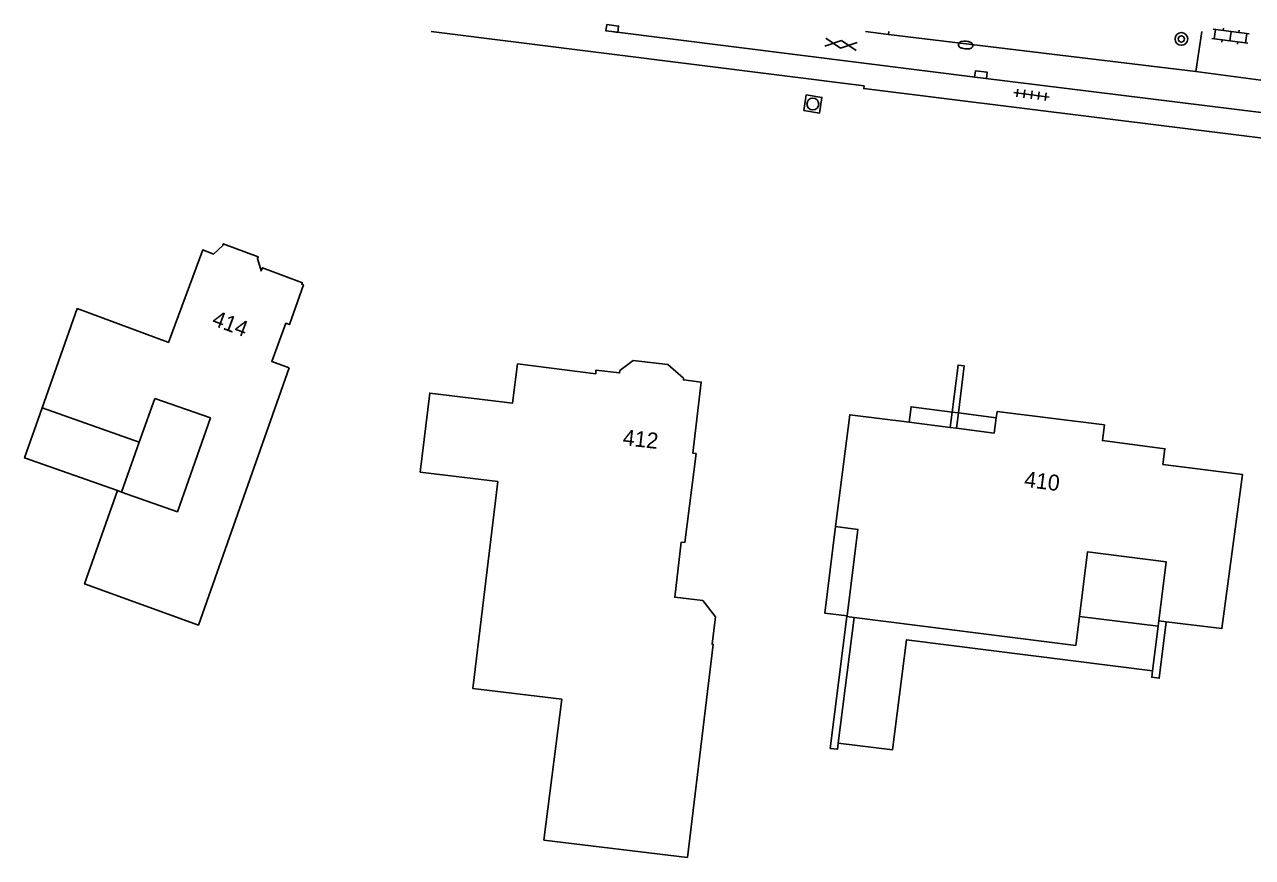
# Model space of a CAD drawing. Extents: x 131000 to 133013, y 393000 to 396501.
# Drawn here: x 131783.6 to 131861, y 396447.9 to 396500.4 of the extents above; entities that cross this region are included whole.
import ezdxf

# ---------------------------------------------------------------- set-up
doc = ezdxf.new("R2010")
doc.units = 0
for name, color, linetype in [('gg-afsc-muur', 7, 'Continuous'), ('gg-anno-huisnummerreeks BGT', 7, 'Continuous'), ('gg-bbg-gedigitaliseerde bebouwing', 7, 'Continuous'), ('gg-bbg-hoofdgebouw', 7, 'Continuous'), ('gg-bbg-luifel en loopbrug', 7, 'Continuous'), ('gg-bbg-onder overbouw', 7, 'Continuous'), ('gg-bbg-pand overbouw', 7, 'Continuous'), ('gg-knt-verharding', 7, 'Continuous'), ('gt-symb-boom', 7, 'Continuous'), ('gt-symb-brandkraan', 7, 'Continuous'), ('gt-symb-gesloten verharding', 7, 'Continuous'), ('gt-symb-klinker verharding', 7, 'Continuous'), ('gt-symb-kolk', 7, 'Continuous'), ('gt-symb-rioolschacht', 7, 'Continuous'), ('gt-symb-tegel verharding', 7, 'Continuous')]:
    doc.layers.add(name, color=color, linetype=linetype)

# ---------------------------------------------------------------- blocks, each defined once
blk = doc.blocks.new('gt0-TEG1')
at = {"layer": 'gt-symb-tegel verharding'}
for p, q in [((-1.125, 0), (1.125, 0)), ((-0.9, -0.25), (-0.9, 0.25)), ((-0.45, -0.25), (-0.45, 0.25)), ((0, -0.25), (0, 0.25)), ((0.45, -0.25), (0.45, 0.25)), ((0.9, -0.25), (0.9, 0.25))]:
    blk.add_line(p, q, dxfattribs=at)
blk = doc.blocks.new('gt0-KOLK')
at = {"layer": 'gt-symb-kolk'}
blk.add_lwpolyline([(0, 0), (0.375, 0), (0.375, 0.4), (-0.375, 0.4), (-0.375, 0), (0, 0)], dxfattribs=at)
blk = doc.blocks.new('gt0-BOOM')
at = {"layer": 'gt-symb-boom'}
for radius in [0.4, 0.2]:
    blk.add_circle((0, 0), radius, dxfattribs=at)
blk = doc.blocks.new('gt0-KL1')
at = {"layer": 'gt-symb-klinker verharding'}
for p, q in [((-1.15, 0.3), (1.15, 0.3)), ((-1, -0.3), (-1, 0.3)), ((-0.5, 0.3), (-0.5, 0.45)), ((0, -0.3), (0, 0.3)), ((0.5, 0.3), (0.5, 0.45)), ((1, -0.3), (1, 0.3)), ((-1.15, -0.3), (1.15, -0.3)), ((-0.5, -0.45), (-0.5, -0.3)), ((0.5, -0.45), (0.5, -0.3))]:
    blk.add_line(p, q, dxfattribs=at)
blk = doc.blocks.new('gt0-RS')
at = {"layer": 'gt-symb-rioolschacht'}
blk.add_lwpolyline([(-0.5, -0.5), (0.5, -0.5), (0.5, 0.5), (-0.5, 0.5)], close=True, dxfattribs=at)
blk.add_circle((0, 0), 0.375, dxfattribs=at)
blk = doc.blocks.new('gt0-GESVH1')
at = {"layer": 'gt-symb-gesloten verharding'}
for p, q in [((-0.992, -0.261), (0.008, 0.239)), ((0.008, -0.261), (-0.992, 0.239)), ((0.008, 0.239), (1.008, -0.261)), ((1.008, 0.239), (0.008, -0.261))]:
    blk.add_line(p, q, dxfattribs=at)
blk = doc.blocks.new('gt0-BR')
at = {"layer": 'gt-symb-brandkraan'}
for centre, radius, start, end in [((-0.244, 0), 0.206, 107.56694, 252.43307), ((0.599, -2.664), 3, 106.89205, 107.56694), ((0, -0.691), 0.938, 73.10799, 106.89205), ((-0.599, -2.664), 3, 72.43309, 73.10799), ((0.244, 0), 0.206, 287.56695, 72.43309), ((0.599, 2.664), 3, 252.43307, 253.10797), ((0, 0.691), 0.938, 253.10797, 286.89206), ((-0.599, 2.664), 3, 286.89206, 287.56695)]:
    blk.add_arc(centre, radius, start, end, dxfattribs=at)

msp = doc.modelspace()

# ---------------------------------------------------------------- linework, layer by layer
at = {"layer": 'gg-afsc-muur'}
for p, q in [((131842.07, 396476.006), (131841.947, 396475.031)), ((131842.336, 396474.982), (131842.459, 396475.955)), ((131855.091, 396462.845), (131855.048, 396462.499))]:
    msp.add_line(p, q, dxfattribs=at)
for points in [[(131842.459, 396475.955), (131842.834, 396478.92), (131842.445, 396478.97), (131842.07, 396476.006)], [(131835.437, 396463.121), (131834.384, 396454.8), (131834.841, 396454.742), (131834.891, 396455.138)], [(131854.701, 396459.691), (131854.651, 396459.285), (131855.126, 396459.224), (131855.567, 396462.786)]]:
    msp.add_lwpolyline(points, dxfattribs=at)
at = {"layer": 'gg-bbg-gedigitaliseerde bebouwing'}
for p, q in [((131784.692, 396476.266), (131786.9, 396482.54)), ((131794.548, 396462.572), (131800.26, 396478.8)), ((131790.81, 396474.113), (131791.788, 396476.87)), ((131790.81, 396474.113), (131784.692, 396476.266)), ((131789.441, 396471.054), (131789.7, 396470.962))]:
    msp.add_line(p, q, dxfattribs=at)
for points in [[(131789.7, 396470.962), (131793.221, 396469.723), (131795.301, 396475.633), (131791.788, 396476.87)], [(131816.314, 396449.014), (131817.452, 396457.897), (131811.849, 396458.575), (131813.43, 396471.621), (131808.529, 396472.215)], [(131789.441, 396471.054), (131787.368, 396465.165), (131794.548, 396462.572)]]:
    msp.add_lwpolyline(points, dxfattribs=at)
at = {"layer": 'gg-bbg-hoofdgebouw'}
for p, q in [((131792.615, 396480.413), (131786.9, 396482.54)), ((131835.441, 396463.149), (131835.437, 396463.121)), ((131835.437, 396463.121), (131835.894, 396463.063)), ((131855.567, 396462.786), (131855.091, 396462.845))]:
    msp.add_line(p, q, dxfattribs=at)
for points in [[(131800.26, 396478.8), (131799.17, 396479.2), (131800.06, 396481.61), (131800.28, 396481.52), (131801.16, 396484.02), (131801.06, 396484.06), (131801.1, 396484.16), (131798.58, 396485.1), (131798.5, 396484.91), (131798.27, 396485.68), (131798.31, 396485.8), (131796.11, 396486.62), (131796.08, 396486.5), (131795.49, 396485.97), (131794.82, 396486.23), (131792.65, 396480.4), (131792.615, 396480.413)], [(131816.314, 396449.014), (131825.379, 396447.924), (131826.995, 396461.36), (131826.935, 396461.367), (131827.152, 396463.101), (131826.343, 396464.116), (131824.574, 396464.327), (131824.99, 396467.812), (131825.208, 396467.786), (131825.919, 396473.385), (131825.709, 396473.42), (131826.246, 396477.894), (131825.125, 396478.029), (131825.131, 396478.135), (131824.143, 396479.006), (131821.946, 396479.252), (131821.118, 396478.618), (131821.102, 396478.479), (131819.611, 396478.646), (131819.607, 396478.426), (131814.672, 396479.053), (131814.358, 396476.573), (131809.131, 396477.203), (131808.529, 396472.215)], [(131839.353, 396475.359), (131835.613, 396475.832), (131834.722, 396468.783)], [(131844.846, 396475.643), (131844.903, 396476.039), (131851.665, 396475.194), (131851.542, 396474.207), (131855.488, 396473.696), (131855.359, 396472.704), (131860.381, 396472.068), (131859.078, 396462.352), (131855.567, 396462.786)], [(131834.722, 396468.783), (131836.13, 396468.605), (131835.441, 396463.149)], [(131850.091, 396463.112), (131850.6, 396467.189), (131855.552, 396466.559), (131855.091, 396462.845)], [(131835.894, 396463.063), (131849.864, 396461.296), (131850.091, 396463.112)]]:
    msp.add_lwpolyline(points, dxfattribs=at)
at = {"layer": 'gg-bbg-luifel en loopbrug'}
for p, q in [((131790.81, 396474.113), (131789.7, 396470.962)), ((131834.891, 396455.138), (131835.894, 396463.063)), ((131850.091, 396463.112), (131855.048, 396462.499)), ((131855.048, 396462.499), (131854.701, 396459.691))]:
    msp.add_line(p, q, dxfattribs=at)
for points in [[(131784.692, 396476.266), (131783.583, 396473.116), (131789.441, 396471.054)], [(131834.722, 396468.783), (131834.032, 396463.327), (131835.441, 396463.149)], [(131854.701, 396459.691), (131839.185, 396461.638), (131838.305, 396454.706), (131834.891, 396455.138)]]:
    msp.add_lwpolyline(points, dxfattribs=at)
at = {"layer": 'gg-bbg-onder overbouw'}
for p, q in [((131841.947, 396475.031), (131839.353, 396475.359)), ((131842.336, 396474.982), (131841.947, 396475.031))]:
    msp.add_line(p, q, dxfattribs=at)
msp.add_lwpolyline([(131842.336, 396474.982), (131844.707, 396474.682), (131844.846, 396475.643)], dxfattribs=at)
at = {"layer": 'gg-bbg-pand overbouw'}
for p, q in [((131842.459, 396475.955), (131842.07, 396476.006)), ((131844.846, 396475.643), (131842.459, 396475.955))]:
    msp.add_line(p, q, dxfattribs=at)
msp.add_lwpolyline([(131842.07, 396476.006), (131839.478, 396476.345), (131839.353, 396475.359)], dxfattribs=at)
at = {"layer": 'gg-knt-verharding'}
for p, q in [((131836.605, 396500), (131838.052, 396499.81)), ((131838.052, 396499.81), (131838.076, 396500)), ((131857.435, 396497.47), (131838.052, 396499.81)), ((131857.435, 396497.47), (131857.802, 396500)), ((131861.541, 396496.93), (131857.435, 396497.47))]:
    msp.add_line(p, q, dxfattribs=at)
for points in [[(131809.219, 396500), (131836.511, 396496.565), (131836.491, 396496.406), (131919.747, 396486.048), (131949.018, 396482.302), (131977.231, 396478.776)], [(131820.614, 396500), (131843.857, 396497.076), (131865.117, 396494.445), (131890.232, 396491.306), (131911.839, 396488.586), (131930.37, 396486.28), (131958.306, 396482.758), (131977.977, 396480.331), (131982.404, 396479.713)]]:
    msp.add_lwpolyline(points, dxfattribs=at)

# ---------------------------------------------------------------- block references
at = {"layer": 'gt-symb-boom'}
msp.add_blockref('gt0-BOOM', (131856.519, 396499.532), dxfattribs=at)
at = {"layer": 'gt-symb-brandkraan', "rotation": -5.1633068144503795}
msp.add_blockref('gt0-BR', (131842.92, 396499.146), dxfattribs=at)
at = {"layer": 'gt-symb-gesloten verharding', "rotation": -7.587069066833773}
msp.add_blockref('gt0-GESVH1', (131835.058, 396499.205), dxfattribs=at)
at = {"layer": 'gt-symb-klinker verharding', "rotation": -7.409184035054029}
msp.add_blockref('gt0-KL1', (131859.618, 396499.703), dxfattribs=at)
at = {"layer": 'gt-symb-kolk'}
for p, rotation in [((131820.615, 396499.995), -7.181878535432), ((131843.857, 396497.076), -7.068140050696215)]:
    msp.add_blockref('gt0-KOLK', p, dxfattribs=dict(at, rotation=rotation))
at = {"layer": 'gt-symb-rioolschacht', "rotation": -8.916036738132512}
msp.add_blockref('gt0-RS', (131833.283, 396495.427), dxfattribs=at)
at = {"layer": 'gt-symb-tegel verharding', "rotation": -7.3523793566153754}
msp.add_blockref('gt0-TEG1', (131847.074, 396496.011), dxfattribs=at)

# ---------------------------------------------------------------- texts
at = {"layer": 'gg-anno-huisnummerreeks BGT'}
for s, rotation, p in [('414', 339.5, (131795.34, 396481.507)), ('412', 353.5, (131821.264, 396473.93)), ('410', 352.9, (131846.57, 396471.295))]:
    msp.add_text(s, height=1, rotation=rotation, dxfattribs=at).set_placement(p)

doc.saveas('drawing.dxf')
